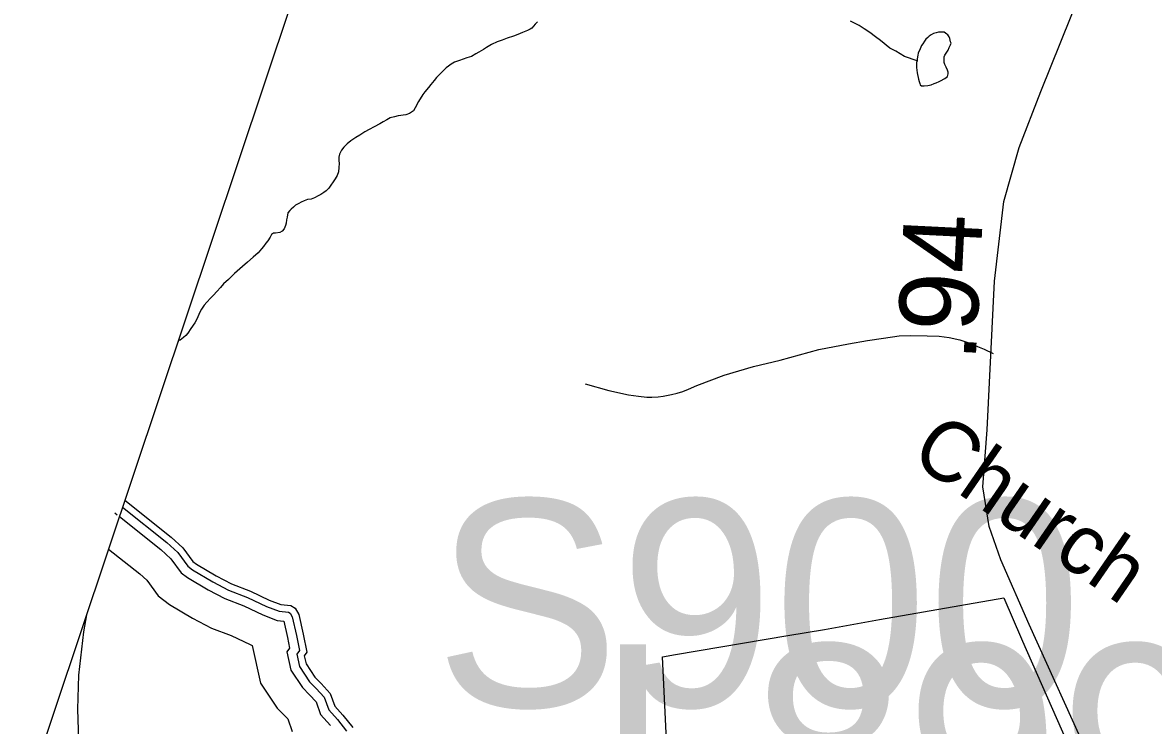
# Model space of a CAD drawing. Extents: x 2001466 to 31450019, y -30647475 to 847247.
# Drawn here: x 2051057 to 2054638, y 772781 to 775006 of the extents above; entities that cross this region are included whole.
import ezdxf

# ---------------------------------------------------------------- set-up
doc = ezdxf.new("R2010")
doc.units = 0
for name, color, linetype in [('Exist Boundary Political City Limit New', 7, 'Continuous'), ('Exist Boundary Political CountyLine', 7, 'Continuous'), ('Exist Hydrographic Buffer Line', 7, 'Continuous'), ('Exist Hydrographic Lake Shore', 7, 'Continuous'), ('Exist Hydrographic Misc Water Feature', 7, 'Continuous'), ('Exist Road Non-System Type 51', 7, 'Continuous'), ('Exist Road Primary Interstate Structure Cantilever Sign Number Label', 7, 'Continuous'), ('Exist Road Primary Interstate Structure Ovrhead Sign Number Label', 7, 'Continuous'), ('Exist Road Secondary Mileage Hundredths English Label', 7, 'Continuous'), ('Exist Road Secondary Type 51 Attributed', 7, 'Continuous'), ('Exist Road Secondary Type 51 Label', 7, 'Continuous'), ('Map Preparation Boundary City Limit Buffer Line', 7, 'Continuous')]:
    doc.layers.add(name, color=color, linetype=linetype)

msp = doc.modelspace()

# ---------------------------------------------------------------- linework, layer by layer
at = {"layer": 'Exist Boundary Political City Limit New'}
msp.add_lwpolyline([(2053098.2, 772690.1), (2053082.9, 772997.5), (2053124.5, 773004.6), (2053480.1, 773064.7), (2053596.8, 773084.4), (2053771.1, 773116.1), (2054164.1, 773184.6), (2054220.5, 773054.4), (2054223.9, 773046.7), (2054362.1, 772734)], dxfattribs=at)
at = {"layer": 'Exist Boundary Political CountyLine'}
msp.add_lwpolyline([(2050909, 772084.9), (2052490.3, 776806.1), (2053255.4, 779070)], dxfattribs=at)
at = {"layer": 'Exist Hydrographic Buffer Line'}
for points in [[(2051373.5, 773471.7), (2051513.5, 773360.1), (2051548.3, 773327.9), (2051580.3, 773284.3), (2051595.2, 773273.1), (2051659.3, 773235.3), (2051709.2, 773208.8), (2051769.4, 773185.9), (2051829.1, 773157.4), (2051869.7, 773141.8), (2051899, 773139.1), (2051904, 773136.1), (2051911, 773124), (2051924.4, 773064.8), (2051933.8, 773017.7), (2051925.1, 773006.1), (2051933.9, 772966.8), (2051965.8, 772918.9), (2051986.8, 772897.8), (2052012, 772870.1), (2052026.2, 772830.3), (2052054.2, 772799.2), (2052082.8, 772762.7)], [(2051348.9, 773453.7), (2051356.6, 773447.6)], [(2051363.6, 773442), (2051494.3, 773337.7), (2051526.2, 773308.2), (2051559.1, 773263.4), (2051578.8, 773248.6), (2051644.8, 773209.5), (2051697, 773181.9), (2051757.8, 773158.7), (2051817.4, 773130.3), (2051862.9, 773112.8), (2051883.7, 773110.9), (2051895.6, 773058.7), (2051902.3, 773024.9), (2051893.4, 773013), (2051906.3, 772955), (2051942.8, 772900.1), (2051965.5, 772877.4), (2051986.2, 772854.6), (2052000.4, 772814.9), (2052031.6, 772780.2)], [(2051329, 773338.9), (2051427.7, 773260.2), (2051449.7, 773239.9), (2051485.7, 773190.8), (2051522, 773163.5), (2051594.9, 773120.4), (2051654.8, 773088.7), (2051717.6, 773064.8), (2051777.1, 773036.4), (2051784.2, 773033.7), (2051810.7, 772914.2), (2051863.5, 772835.1), (2051891.5, 772807), (2051896.9, 772801.1), (2051911, 772761.6)], [(2051259.3, 773130.7), (2051249.4, 773076.4), (2051234.2, 772939.8), (2051230.4, 772831.7), (2051234.4, 772701), (2051238.5, 772585.6)]]:
    msp.add_lwpolyline(points, dxfattribs=at)
at = {"layer": 'Exist Hydrographic Lake Shore'}
msp.add_lwpolyline([(2051380.9, 773493.8), (2051527.7, 773376.7), (2051564.7, 773342.5), (2051596, 773299.9), (2051607.4, 773291.3), (2051669.9, 773254.3), (2051718.3, 773228.7), (2051778, 773206), (2051837.7, 773177.5), (2051874.7, 773163.3), (2051906, 773160.4), (2051920.2, 773151.9), (2051931.5, 773132), (2051945.8, 773069.4), (2051957.1, 773012.5), (2051948.6, 773001.1), (2051954.3, 772975.5), (2051982.7, 772932.8), (2052002.6, 772912.9), (2052031.1, 772881.6), (2052045.3, 772841.7), (2052070.9, 772813.3), (2052102.2, 772773.4)], dxfattribs=at)
at = {"layer": 'Exist Hydrographic Misc Water Feature'}
for points in [[(2052687.8, 775008.7), (2052679.8, 775000.6), (2052669.8, 774988.8), (2052664, 774984.8), (2052656, 774980.7), (2052639.6, 774974.7), (2052625.5, 774968.7), (2052611.7, 774962.7), (2052591.7, 774956.8), (2052575.9, 774950.7)], [(2053890, 774885.2), (2053849.9, 774899), (2053822, 774915), (2053803.7, 774925.1), (2053773.6, 774948.7), (2053757.8, 774960.9), (2053739.7, 774975), (2053721.7, 774986.6), (2053705.9, 774996.7), (2053691.6, 775004.6), (2053679.3, 775010.5)], [(2053890, 774885.2), (2053887.8, 774879.1), (2053887.8, 774868.9), (2053887.6, 774863.3), (2053889.6, 774847.1), (2053893.9, 774827), (2053896, 774819), (2053898, 774813), (2053899.9, 774809.1), (2053904, 774805.2), (2053912, 774805.2), (2053923.7, 774807.1), (2053933.9, 774809.2), (2053944, 774813.3), (2053949.7, 774815.3), (2053959.8, 774819), (2053963.9, 774821.2), (2053977.6, 774829.3), (2053985.8, 774835.4), (2053988.1, 774843.2), (2053987.9, 774849.3), (2053985.8, 774855.3), (2053981.5, 774865.3), (2053977.8, 774873.1), (2053975.8, 774879.1), (2053975.8, 774887.2), (2053975.8, 774897.4), (2053977.6, 774903.2), (2053981.7, 774909.5), (2053986, 774915.3), (2053987.9, 774919), (2053991.3, 774927.5), (2053995.6, 774935.3), (2053997.5, 774941.1), (2053995.6, 774945), (2053993.6, 774955.1), (2053991.5, 774961.1), (2053987.4, 774967.4), (2053983.5, 774969.2), (2053975.6, 774975.3), (2053965.7, 774975.1), (2053957.7, 774975.1), (2053949.7, 774973.1), (2053941.7, 774971.1), (2053933.9, 774967), (2053927.8, 774963.1), (2053923.7, 774959.2), (2053917.9, 774953.2), (2053913.4, 774947), (2053907.5, 774938.9), (2053903.6, 774933), (2053899.7, 774923.1), (2053893.5, 774909), (2053891.7, 774903.2), (2053889.6, 774891), (2053890, 774885.2)], [(2052575.9, 774950.7), (2052559.9, 774944.6), (2052542, 774936.3), (2052525.8, 774926.6), (2052516, 774920.4), (2052501.8, 774912.4), (2052492, 774906.6), (2052478.3, 774898.1), (2052463.9, 774894.2), (2052451.8, 774890.4), (2052440.1, 774886.4), (2052424.3, 774880.3), (2052413.9, 774874.2), (2052406.1, 774868.1), (2052398.3, 774862.4), (2052378.4, 774842.3), (2052368.1, 774832.1), (2052360.2, 774822.3), (2052350.1, 774810.1), (2052342.1, 774799.9), (2052330.4, 774786.3), (2052324.5, 774778.3), (2052310.5, 774756), (2052300.3, 774736.1), (2052294.3, 774726), (2052282, 774718.1), (2052270.3, 774713.8), (2052246.3, 774710.2), (2052234.5, 774707.9), (2052220.7, 774703.9), (2052210.7, 774697.7), (2052198.2, 774691.9), (2052188.3, 774685.7), (2052170.5, 774675.9), (2052154.7, 774667.7), (2052140.5, 774659.7), (2052124.3, 774649.6), (2052112.4, 774641.7), (2052096.2, 774631.5), (2052084.6, 774621.6), (2052074.3, 774611.7), (2052066.7, 774601.5), (2052060.4, 774589.5), (2052058.7, 774579.6), (2052058.7, 774569.5), (2052058.9, 774559.7), (2052058.5, 774547.6), (2052057.1, 774533.6), (2052053, 774521.7), (2052047, 774511.6), (2052040.7, 774501.6), (2052033.1, 774491.4), (2052026.7, 774481.4), (2052018.5, 774473.7), (2052010.7, 774467.6), (2052000.9, 774461.4), (2051992.9, 774457.3), (2051981, 774451.5), (2051971, 774447.3), (2051958.7, 774445.5), (2051948.6, 774441.3), (2051939, 774437.5), (2051931.2, 774433.4), (2051920.7, 774427.3), (2051915.2, 774421.3), (2051906.8, 774415.2), (2051903.3, 774411.3), (2051896.7, 774403.3), (2051894.9, 774389.4), (2051893, 774381.2), (2051891, 774371.3), (2051888.9, 774363.2), (2051885, 774353.2), (2051879.1, 774345.2), (2051871.1, 774341.1), (2051857.2, 774339.2), (2051851.2, 774339.3), (2051845.1, 774335.4), (2051841.2, 774327), (2051833.2, 774315.2), (2051827.2, 774307.2), (2051819.2, 774297.1), (2051813.1, 774289.1), (2051803, 774277.2), (2051787.2, 774263), (2051769.2, 774247), (2051753.2, 774233.2), (2051727.6, 774211.2), (2051709.1, 774192.9), (2051693.3, 774179.1), (2051683.7, 774167.1), (2051671.4, 774154.8), (2051661.7, 774142.9), (2051651.7, 774133), (2051639.8, 774121), (2051631.8, 774110.9), (2051623.8, 774098.7), (2051617.5, 774086.7), (2051609.9, 774068.8), (2051601.7, 774055.1)], [(2051601.7, 774055.1), (2051589.8, 774037), (2051579.7, 774022.7), (2051573.6, 774014.7), (2051566, 774008.9), (2051555.5, 774000.8), (2051550.3, 773999.4), (2051549, 773995.5)]]:
    msp.add_lwpolyline(points, dxfattribs=at)
at = {"layer": 'Exist Road Non-System Type 51'}
msp.add_lwpolyline([(2052838.2, 773862.1), (2052913.8, 773840.5), (2052975.5, 773827.2), (2053007.4, 773822.6), (2053033.3, 773820.1), (2053049.3, 773819.7), (2053069.4, 773821.3), (2053085.4, 773823), (2053111.5, 773828.5), (2053129.6, 773832.1), (2053147.7, 773837.7), (2053165.9, 773845.3), (2053192.1, 773856.8), (2053278.8, 773889), (2053371.4, 773917.1), (2053455.8, 773937.4), (2053578.5, 773970.9), (2053672.9, 773989), (2053733.1, 773999.7), (2053783.2, 774006.7), (2053833.4, 774013.7), (2053867.4, 774015), (2053921.4, 774013.9), (2053959.4, 774013.1), (2053991.3, 774008.4), (2054025.1, 774001.7), (2054056.9, 773991.1), (2054080.7, 773980.6), (2054102.5, 773972.1), (2054130.2, 773957.6)], dxfattribs=at)
at = {"layer": 'Exist Road Secondary Type 51 Attributed'}
msp.add_lwpolyline([(2054744.6, 771160.8), (2054704.3, 771431.4), (2054624.7, 772008), (2054559.9, 772322.2), (2054505.8, 772493.2), (2054437.7, 772673.5), (2054244.8, 773099.9), (2054154.7, 773304.5), (2054117.7, 773410.8), (2054098.4, 773536.4), (2054111.3, 773716.8), (2054134.6, 774187.1), (2054164.4, 774439.9), (2054212.7, 774610.7), (2054281.9, 774787.8), (2054408.2, 775103.5), (2054491.9, 775345.1), (2054524.9, 775469.1), (2054545.8, 775641.4), (2054553.9, 775810.5), (2054582, 776334), (2054592.5, 776593.3)], dxfattribs=at)
at = {"layer": 'Map Preparation Boundary City Limit Buffer Line'}
msp.add_lwpolyline([(2053098.2, 772690.1), (2053082.9, 772997.5), (2053124.5, 773004.6), (2053480.1, 773064.7), (2053596.8, 773084.4), (2053771.1, 773116.1), (2054164.1, 773184.6), (2054220.5, 773054.4), (2054223.9, 773046.7), (2054362.1, 772734)], dxfattribs=at)

# ---------------------------------------------------------------- texts
at = {"layer": 'Exist Road Primary Interstate Structure Cantilever Sign Number Label'}
msp.add_text('L899', height=656.17, dxfattribs=at).set_placement((2052877.3, 772381.1))
at = {"layer": 'Exist Road Primary Interstate Structure Ovrhead Sign Number Label'}
msp.add_text('S900', height=656.17, dxfattribs=at).set_placement((2052362, 772839.5))
at = {"layer": 'Exist Road Secondary Mileage Hundredths English Label'}
msp.add_text('.94', height=250, rotation=87.1591, dxfattribs=at).set_placement((2054075, 773930.2))
at = {"layer": 'Exist Road Secondary Type 51 Label'}
msp.add_text('Church', height=190, rotation=325.463, dxfattribs=at).set_placement((2053861.6, 773623.3))

doc.saveas('drawing.dxf')
